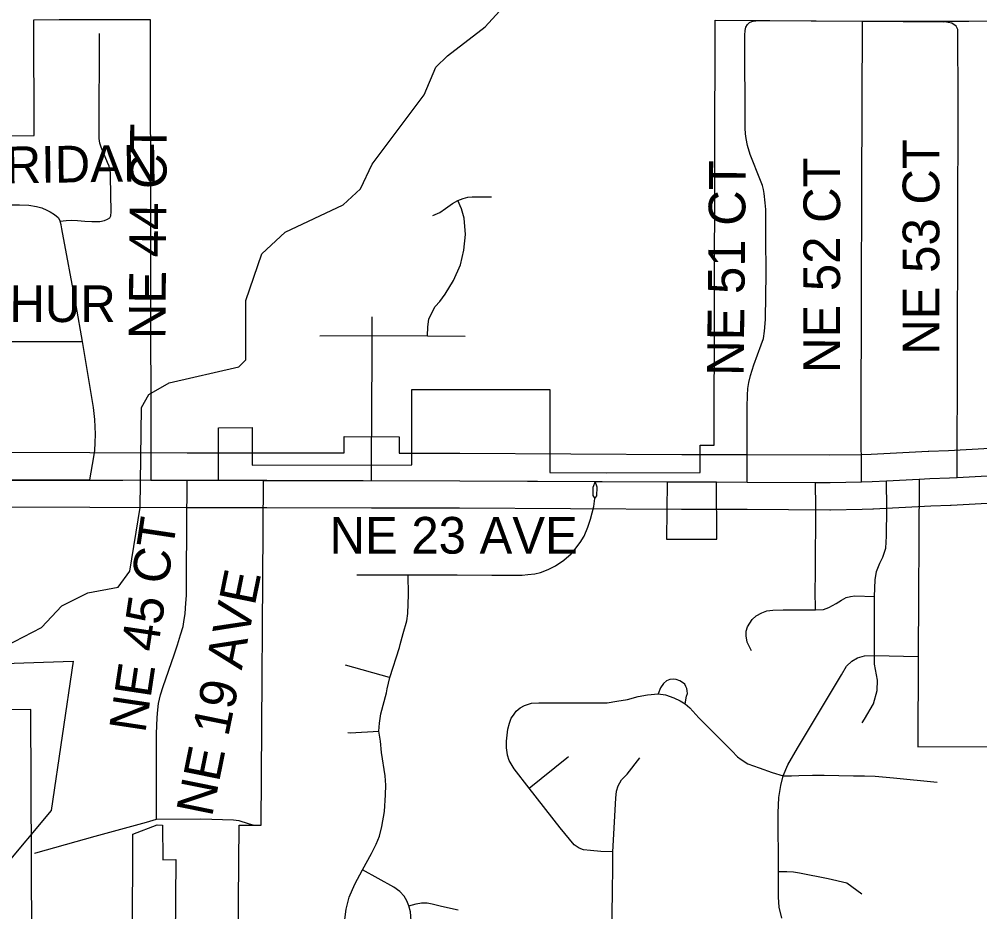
# Model space of a CAD drawing. Extents: x -1403959 to 81668, y -1400582 to 11018.
# Drawn here: x 7652.7 to 7754, y 8382.1 to 8476.2 of the extents above; entities that cross this region are included whole.
import ezdxf

# ---------------------------------------------------------------- set-up
doc = ezdxf.new("R2010")
doc.units = 0
for name, color, linetype in [('tdCiCityDivCarto', 7, 'Continuous'), ('tdCiCoBndryTxt', 7, 'Continuous'), ('tdCiRRCL', 7, 'Continuous'), ('tdCiSectLine', 7, 'Continuous'), ('tdCiSectTwpRng', 7, 'Continuous'), ('tdCoCityStreetMajor', 7, 'Continuous'), ('tdCoClipBndry', 7, 'Continuous'), ('tdCoSectNmbr', 7, 'Continuous'), ('tdCoSurfBitum', 7, 'Continuous'), ('tdCoTwpNameTxt', 7, 'Continuous')]:
    doc.layers.add(name, color=color, linetype=linetype)

msp = doc.modelspace()

# ---------------------------------------------------------------- linework, layer by layer
at = {"layer": 'tdCiCityDivCarto'}
for points in [[(7729.44, 8427.45), (7729.43, 8435.35), (7729.46, 8436.61), (7729.52, 8437.3), (7729.61, 8437.96), (7729.78, 8438.68), (7730.15, 8439.81), (7730.92, 8441.93), (7731.15, 8442.59), (7731.28, 8443.36), (7731.36, 8444.58), (7731.42, 8447.14), (7731.45, 8449.29), (7731.42, 8453.37), (7731.42, 8455.45), (7731.42, 8456.17), (7731.35, 8456.89), (7731.23, 8457.86), (7731.15, 8458.28), (7731.04, 8458.71), (7730.83, 8459.24), (7729.76, 8461.98), (7729.47, 8462.94), (7729.33, 8463.65), (7729.25, 8464.15), (7729.23, 8464.77), (7729.21, 8474.55), (7729.23, 8475.05), (7729.3, 8475.41), (7729.46, 8475.7), (7729.67, 8475.89), (7729.92, 8475.99), (7730.23, 8476.07), (7730.36, 8476.08)], [(7730.36, 8476.08), (7730.77, 8476.11), (7741.6, 8476.04)], [(7741.5, 8427.46), (7741.46, 8433.66), (7741.5, 8447.17), (7741.52, 8458.35), (7741.6, 8476.04)], [(7741.6, 8476.04), (7750.19, 8475.98)], [(7751.57, 8427.92), (7751.7, 8467.34), (7751.65, 8475.15), (7751.46, 8475.51), (7751, 8475.83), (7750.25, 8475.98), (7750.19, 8475.98)], [(7660.14, 8427.68), (7660.56, 8430.09), (7660.65, 8430.78), (7660.7, 8431.59), (7660.73, 8432.49), (7660.66, 8434.06), (7660.51, 8435.31), (7659.37, 8442.25), (7658.68, 8446.05), (7657.2, 8454.16), (7657.12, 8454.58), (7657, 8454.96), (7657.63, 8455.03), (7658.19, 8455.06), (7658.85, 8455.01), (7659.61, 8454.94), (7660.36, 8454.91), (7661.18, 8454.91), (7661.69, 8455.01), (7662, 8455.15), (7662.24, 8455.29), (7662.34, 8455.52), (7662.38, 8455.95), (7662.32, 8459.66), (7662.3, 8460.07), (7662.24, 8460.44), (7662.16, 8460.76), (7662.01, 8461.14), (7661.32, 8462.74), (7661.2, 8463.18), (7661.13, 8463.67), (7661.12, 8464.2), (7661.17, 8474.73)], [(7641.31, 8456.71), (7649.82, 8456.69), (7652.72, 8456.68), (7653.72, 8456.62), (7654.52, 8456.5), (7655.07, 8456.37), (7655.61, 8456.12), (7655.96, 8455.95), (7656.41, 8455.67), (7656.79, 8455.33), (7657, 8454.96)], [(7641.23, 8442.26), (7659.37, 8442.25)], [(7667.18, 8391.9), (7667.16, 8400.9), (7667.23, 8402.61), (7667.3, 8403.45), (7667.38, 8404.1), (7667.57, 8405.01), (7667.86, 8405.9), (7669.02, 8409.25), (7669.38, 8410.3), (7669.7, 8411.35), (7669.97, 8412.22), (7670.06, 8412.73), (7670.19, 8413.59), (7670.27, 8414.69), (7670.32, 8415.5), (7670.34, 8417.72), (7670.39, 8427.64)], [(7654.43, 8388.36), (7660.7, 8390.1), (7666.12, 8391.61), (7667.18, 8391.9), (7671.84, 8391.93), (7675.3, 8391.85), (7675.85, 8391.78), (7676.83, 8391.47), (7677.42, 8391.26)], [(7654.31, 8388.32), (7654.43, 8388.36)]]:
    msp.add_lwpolyline(points, dxfattribs=at)
at = {"layer": 'tdCiCoBndryTxt'}
for points in [[(7689.84, 8429.27), (7689.84, 8429.33)], [(7689.84, 8427.61), (7689.84, 8429.27)], [(7747.57, 8427.76), (7748.68, 8427.82), (7750.78, 8427.88), (7751.57, 8427.92), (7758.54, 8428.3)], [(7641.11, 8427.7), (7647.61, 8427.71), (7660.14, 8427.68)], [(7660.14, 8427.68), (7666.57, 8427.66)], [(7666.57, 8427.66), (7670.39, 8427.64), (7673.7, 8427.64)], [(7673.7, 8427.64), (7678.44, 8427.63)], [(7678.44, 8427.63), (7678.81, 8427.63), (7699.13, 8427.59), (7713.41, 8427.51), (7720.99, 8427.47)], [(7678.44, 8427.63), (7678.44, 8427.63)], [(7720.99, 8427.47), (7722.54, 8427.46), (7726.2, 8427.46)], [(7726.2, 8427.46), (7729.44, 8427.45), (7736.65, 8427.41), (7738.18, 8427.4), (7741.5, 8427.46), (7742.61, 8427.49), (7744.12, 8427.57), (7747.57, 8427.76)]]:
    msp.add_lwpolyline(points, dxfattribs=at)
at = {"layer": 'tdCiRRCL'}
for points in [[(7641.07, 8463.96), (7654.26, 8463.99), (7654.22, 8476.18), (7656.92, 8476.2), (7666.49, 8476.21), (7666.57, 8427.66), (7670.39, 8427.64), (7673.7, 8427.63), (7673.7, 8433.16), (7677.25, 8433.19), (7677.26, 8429.24), (7694.09, 8429.28), (7694.08, 8437.21), (7702.53, 8437.2), (7708.63, 8437.2), (7708.62, 8428.45), (7714.63, 8428.41), (7724.47, 8428.45), (7724.48, 8431.33), (7725.97, 8431.32), (7726.06, 8476.13), (7730.77, 8476.11), (7731.82, 8476.1), (7741.6, 8476.04), (7750.73, 8476.05), (7752.8, 8476.05), (7756.89, 8476.06)], [(7675.76, 8379.3), (7675.88, 8391.27), (7678.19, 8391.26), (7678.44, 8427.61), (7699.13, 8427.59), (7707.34, 8427.54), (7720.99, 8427.46), (7720.93, 8421.44), (7726.25, 8421.43), (7726.2, 8427.46), (7729.44, 8427.45), (7736.66, 8427.41), (7738.18, 8427.4), (7741.5, 8427.46), (7742.61, 8427.49), (7744.14, 8427.57), (7747.57, 8427.76), (7747.48, 8409.13), (7747.44, 8399.54), (7774.37, 8399.59), (7774.37, 8393.46), (7774.38, 8384.12), (7725.59, 8353.6)], [(7654.01, 8379.32), (7653.92, 8403.46), (7641.13, 8403.32)], [(7664.64, 8379.2), (7664.68, 8390.32), (7667.24, 8391.3), (7667.81, 8391.29), (7667.82, 8387.64), (7669.2, 8387.67), (7669.14, 8379.34)]]:
    msp.add_lwpolyline(points, dxfattribs=at)
at = {"layer": 'tdCiSectLine'}
for points in [[(7647.61, 8430.61), (7660.15, 8430.58), (7660.15, 8430.58), (7670.39, 8430.54), (7678.81, 8430.53), (7678.81, 8430.53), (7686.94, 8430.52), (7686.95, 8430.52), (7686.96, 8432.25), (7692.76, 8432.22), (7692.75, 8430.51), (7699.13, 8430.49), (7699.15, 8430.49), (7722.55, 8430.37), (7729.44, 8430.36), (7729.45, 8430.36), (7738.16, 8430.31), (7741.44, 8430.37), (7742.5, 8430.39), (7748.53, 8430.71), (7748.59, 8430.72), (7750.66, 8430.78), (7757.51, 8431.15)], [(7758.52, 8425.4), (7750.94, 8424.98), (7750.87, 8424.98), (7748.8, 8424.92), (7742.77, 8424.59), (7742.68, 8424.59), (7741.57, 8424.56), (7741.55, 8424.56), (7738.23, 8424.5), (7738.18, 8424.5), (7738.16, 8424.5), (7729.43, 8424.55), (7722.53, 8424.56), (7722.52, 8424.56), (7699.12, 8424.69), (7692.72, 8424.7), (7692.72, 8424.69), (7689.83, 8424.71), (7678.8, 8424.73), (7670.38, 8424.74), (7670.37, 8424.74), (7660.13, 8424.78), (7647.61, 8424.8)]]:
    msp.add_lwpolyline(points, dxfattribs=at)
at = {"layer": 'tdCiSectTwpRng'}
for points in [[(7696.31, 8455.55), (7697.03, 8455.86), (7697.64, 8456.27), (7698.36, 8456.82), (7698.93, 8457.14), (7699.51, 8457.35), (7700, 8457.48), (7700.43, 8457.52), (7702.49, 8457.52)], [(7695.75, 8442.85), (7695.77, 8443.82), (7695.89, 8444.62), (7696.18, 8445.27), (7696.56, 8445.95), (7697.05, 8446.49), (7697.61, 8447.24), (7698.48, 8448.68), (7699.21, 8450.36), (7699.57, 8451.91), (7699.74, 8453.54), (7699.6, 8455.27), (7699.32, 8456.26), (7698.93, 8457.14)], [(7689.84, 8429.33), (7689.9, 8440.89), (7689.92, 8444.87)], [(7684.38, 8442.86), (7689.91, 8442.89), (7695.75, 8442.85), (7699.72, 8442.84)], [(7713.41, 8427.51), (7713.18, 8426.89), (7713.17, 8426.02), (7713.39, 8425.72)], [(7713.39, 8425.72), (7713.59, 8426), (7713.63, 8426.9), (7713.41, 8427.51)], [(7736.66, 8413.99), (7736.6, 8416), (7736.63, 8417.69), (7736.65, 8421.04), (7736.67, 8421.81), (7736.69, 8424.78), (7736.65, 8427.41)], [(7742.86, 8409.15), (7742.85, 8415.4), (7742.93, 8417.13), (7743.06, 8418.03), (7743.41, 8418.88), (7743.75, 8419.54), (7744.07, 8420.49), (7744.12, 8421.74), (7744.17, 8424.67), (7744.12, 8427.57)], [(7688.28, 8417.68), (7693.7, 8417.65), (7698.86, 8417.65), (7702.53, 8417.64), (7704.82, 8417.64), (7705.72, 8417.64), (7706.33, 8417.69), (7707.04, 8417.79), (7707.64, 8417.92), (7708.46, 8418.24), (7709.22, 8418.62), (7710.11, 8419.23), (7710.9, 8419.89), (7711.28, 8420.35), (7711.84, 8421.07), (7712.25, 8421.75), (7712.65, 8422.69), (7712.92, 8423.55), (7713.26, 8424.88), (7713.39, 8425.72)], [(7692.86, 8410.33), (7693.18, 8411.48), (7693.57, 8412.83), (7693.65, 8413.6), (7693.73, 8415.6), (7693.7, 8417.62)], [(7729.88, 8409.66), (7729.44, 8410.58), (7729.32, 8411.22), (7729.32, 8411.72), (7729.47, 8412.2), (7729.95, 8412.95), (7730.4, 8413.34), (7730.98, 8413.65), (7731.53, 8413.86), (7732.13, 8413.95), (7733.24, 8413.96), (7736.66, 8413.99), (7737.48, 8414), (7738.06, 8414.22), (7738.81, 8414.65), (7739.37, 8415), (7739.87, 8415.27), (7740.34, 8415.38), (7740.78, 8415.47), (7742.85, 8415.4)], [(7691.5, 8405.65), (7691.77, 8406.83), (7692.77, 8409.99), (7692.86, 8410.33)], [(7733.25, 8396.49), (7733.74, 8397.64), (7734.73, 8399.41), (7739.37, 8407.13), (7739.92, 8408.03), (7740.46, 8408.56), (7741.06, 8408.92), (7741.8, 8409.13), (7742.86, 8409.15), (7747.46, 8409.07)], [(7741.81, 8402.46), (7742.75, 8404.06), (7743.15, 8405.49), (7743.19, 8406.58), (7742.87, 8408.26), (7742.86, 8409.15)], [(7691.73, 8406.84), (7687.1, 8408.15)], [(7722.9, 8404.07), (7723.06, 8404.87), (7723.14, 8405.16), (7723.13, 8405.45), (7723.08, 8405.68), (7722.99, 8405.89), (7722.85, 8406.14), (7722.62, 8406.33), (7722.34, 8406.51), (7721.96, 8406.64), (7721.62, 8406.67), (7721.28, 8406.65), (7720.95, 8406.5), (7720.61, 8406.22), (7720.31, 8405.76), (7720.06, 8405.13)], [(7687.03, 8381.34), (7687.15, 8382.43), (7687.47, 8383.69), (7688.06, 8385.06), (7688.87, 8386.56), (7689.82, 8388.28), (7690.34, 8389.29), (7690.67, 8390.12), (7690.94, 8391.15), (7691.22, 8392.73), (7691.3, 8394.48), (7691.35, 8395.51), (7691.28, 8396.49), (7690.89, 8398.93), (7690.78, 8400.13), (7690.61, 8401.17), (7690.67, 8402.02), (7690.8, 8403), (7691.4, 8405.22), (7691.5, 8405.65)], [(7704.18, 8398.64), (7704.17, 8398.68), (7704.05, 8399.44), (7704.05, 8400.14), (7704.2, 8401.39), (7704.37, 8402.04), (7704.56, 8402.56), (7704.79, 8402.89), (7705.08, 8403.29), (7705.5, 8403.63), (7705.97, 8403.88), (7706.7, 8404.13), (7707.46, 8404.18), (7713.45, 8404.17), (7714.69, 8404.18), (7715.7, 8404.36), (7716.81, 8404.53), (7717.95, 8404.84), (7718.92, 8405.02), (7720.06, 8405.13), (7720.82, 8405.01), (7721.7, 8404.71), (7722.37, 8404.37), (7722.9, 8404.07), (7723.4, 8403.63), (7724.36, 8402.6), (7727.82, 8399.1), (7728.43, 8398.48), (7728.82, 8398.21), (7729.5, 8397.76), (7730.69, 8397.31), (7732.08, 8396.83), (7733.25, 8396.49)], [(7741.58, 8402.07), (7741.81, 8402.46)], [(7687.33, 8401.03), (7687.58, 8401.02), (7690.61, 8401.17)], [(7715.27, 8388.47), (7714, 8388.51), (7712.91, 8388.61), (7712.18, 8388.69), (7711.72, 8388.86), (7711.21, 8389.19), (7709.74, 8391), (7706.46, 8395.19), (7704.86, 8397.22), (7704.36, 8398.09), (7704.18, 8398.64)], [(7706.46, 8395.19), (7710.43, 8398.36), (7710.59, 8398.5)], [(7715.18, 8379.44), (7715.25, 8384.32), (7715.27, 8386.79), (7715.27, 8388.47), (7715.61, 8394.11), (7715.68, 8394.86), (7715.85, 8395.44), (7716.2, 8396.07), (7716.8, 8396.65), (7718.11, 8398.39)], [(7733.29, 8396.49), (7734.1, 8396.49), (7734.87, 8396.5), (7736.31, 8396.54), (7737.54, 8396.54), (7740.65, 8396.48), (7741.8, 8396.47), (7742.94, 8396.45), (7744.88, 8396.26), (7749.48, 8395.8)], [(7733.09, 8381.47), (7732.81, 8382.64), (7732.75, 8383.68), (7732.75, 8386.4), (7732.69, 8392.56), (7732.78, 8394.2), (7732.99, 8395.47), (7733.25, 8396.49)], [(7733.25, 8396.49), (7733.29, 8396.49)], [(7695.51, 8376.42), (7694.57, 8377.67), (7694.4, 8378.04), (7694.2, 8378.63), (7694.13, 8379.23), (7694.07, 8380.22), (7693.94, 8382.13), (7693.76, 8382.79), (7693.57, 8383.29), (7693.27, 8383.79), (7692.82, 8384.28), (7692.19, 8384.73), (7688.87, 8386.56)], [(7732.75, 8386.4), (7733.63, 8386.39), (7734.33, 8386.36), (7734.97, 8386.24), (7737.98, 8385.66), (7739.93, 8385.2), (7741.52, 8384.03)], [(7693.76, 8382.79), (7694.55, 8383), (7695.11, 8383.09), (7695.7, 8383.08), (7696.23, 8383), (7697.2, 8382.74), (7698.97, 8382.35)]]:
    msp.add_lwpolyline(points, dxfattribs=at)
at = {"layer": 'tdCoCityStreetMajor'}
msp.add_lwpolyline([(7641.07, 8427.65), (7663.63, 8427.63)], dxfattribs=at)
at = {"layer": 'tdCoClipBndry'}
msp.add_lwpolyline([(7504.77, 8571.65), (7555.69, 8573.8), (7640.61, 8574.81), (7642.76, 8408.03), (7658.38, 8408.57), (7656.06, 8392.83), (7650.89, 8386.63), (7643.07, 8384.53), (7643.53, 8331.05), (7651.76, 8331.03)], dxfattribs=at)
at = {"layer": 'tdCoSurfBitum'}
msp.add_lwpolyline([(7651.23, 8410.13), (7655.05, 8412.11), (7657.19, 8414.4), (7659.93, 8415.77), (7663.14, 8416.38), (7664.36, 8418.06), (7665.44, 8424.78), (7665.59, 8435.31), (7666.36, 8436.69), (7668.5, 8437.91), (7675.83, 8439.58), (7676.59, 8440.34), (7676.59, 8446.6), (7678.28, 8451.49), (7680.72, 8453.78), (7686.83, 8456.68), (7688.66, 8458.35), (7689.89, 8460.95), (7695.39, 8468.27), (7696.61, 8471.17), (7697.83, 8472.39), (7701.81, 8475.44), (7704.86, 8478.8)], dxfattribs=at)
at = {"layer": 'tdCoTwpNameTxt'}
msp.add_lwpolyline([(7555.69, 8573.8), (7640.61, 8574.81), (7641.31, 8520.98), (7642.48, 8429.84), (7642.76, 8408.03), (7658.38, 8408.57), (7656.06, 8392.83), (7650.89, 8386.63), (7643.07, 8384.53), (7644.66, 8261.26), (7645.2, 8219.98), (7646.5, 8118.84), (7647.93, 8008.34), (7648.69, 7949.83)], dxfattribs=at)

# ---------------------------------------------------------------- texts
at = {"layer": 'tdCoSectNmbr'}
for s, height, rotation, p in [('NE 44 CT', 3.869, 89.6126, (7668.11, 8442.51)), ('NE 53 CT', 3.869, 90, (7749.7, 8440.88)), ('NE SHERIDAN', 3.8691, 0.7943, (7632.03, 8458.67)), ('NE 52 CT', 3.869, 89.9736, (7739.23, 8438.95)), ('NE 51 CT', 3.869, 89.4123, (7729.07, 8438.63)), ('NE ARTHUR', 3.869, 359.9202, (7632.69, 8444.35)), ('NE 45 CT', 3.869, 81.455, (7665.98, 8400.91)), ('NE 23 AVE', 3.869, 359.964, (7685.41, 8419.91)), ('NE 19 AVE', 3.869, 78.5467, (7673.01, 8392.06))]:
    msp.add_text(s, height=height, rotation=rotation, dxfattribs=at).set_placement(p)

doc.saveas('drawing.dxf')
